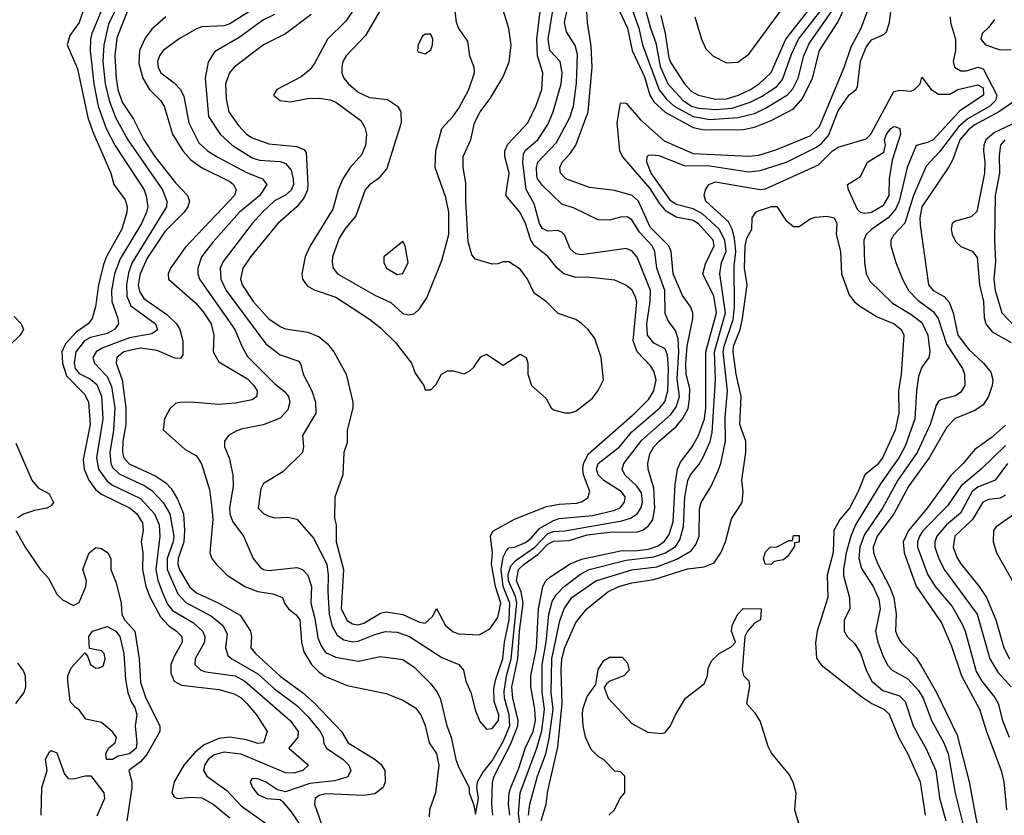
# Model space of a CAD drawing. Header units: inches. Extents: x 1793402 to 1900366, y 320852 to 470679.
# Tile 368 of 604: x 1853757 to 1857285, y 431110 to 433960. Entities that reach past the tile are written whole.
import ezdxf

# ---------------------------------------------------------------- set-up
doc = ezdxf.new("R2010")
doc.units = ezdxf.units.IN
doc.header["$MEASUREMENT"] = 0
doc.layers.add('B8453', color=7, linetype='Continuous')

msp = doc.modelspace()

# ---------------------------------------------------------------- linework, layer by layer
at = {"layer": 'B8453', "color": 4}
for points, elevation in [([(1855890, 434026.8), (1855934.7, 433930), (1855951.3, 433850), (1855995.4, 433755.4), (1856015.2, 433690), (1856030, 433666.3), (1856070, 433629.2), (1856170, 433573.8), (1856210, 433566), (1856350, 433566.7), (1856390, 433575.2), (1856450, 433598.9), (1856530, 433640.3), (1856562.2, 433677.8), (1856598.5, 433750), (1856623.1, 433850), (1856689, 433951), (1856754.8, 434090)], 304), ([(1854116.5, 434030), (1854075.5, 433944.5), (1854058, 433870), (1854054.4, 433810), (1854063.2, 433730), (1854077.6, 433670), (1854100.2, 433610), (1854144.6, 433530), (1854268.8, 433350), (1854283.7, 433310), (1854283.1, 433290), (1854159.6, 433090), (1854146.6, 433053.4), (1854139.1, 433010), (1854140.9, 432970), (1854155.2, 432935.2), (1854243, 432870), (1854250.4, 432849.6), (1854230, 432835.1), (1854150, 432819.8), (1854055.2, 432784.8), (1854030.5, 432770), (1854019.3, 432750), (1854025.5, 432730), (1854070, 432682.4), (1854085.6, 432645.6), (1854098.2, 432570), (1854093.6, 432490), (1854080.2, 432410), (1854084, 432370), (1854090, 432356.3), (1854113.7, 432333.7), (1854205.5, 432290), (1854230, 432273.7), (1854271.1, 432231.1), (1854295.2, 432190), (1854309.2, 432110), (1854307.2, 432090), (1854285.4, 432030), (1854284.9, 431990), (1854323.8, 431903.8), (1854352.8, 431872.8), (1854443.7, 431823.7), (1854484.9, 431790), (1854499.9, 431759.9), (1854494.9, 431710), (1854502.9, 431682.9), (1854517.3, 431670), (1854610, 431616.5), (1854670, 431562.6), (1854750, 431503.7), (1854790, 431464.4), (1854834, 431410), (1854844.9, 431390), (1854847.1, 431367.1), (1854856.3, 431350), (1854916.3, 431310), (1854936.3, 431290), (1854944, 431270), (1854932.2, 431247.8), (1854886.1, 431233.9), (1854796.3, 431223.7), (1854710, 431194.5), (1854680.9, 431200.9), (1854637.2, 431230), (1854610, 431240.9), (1854590, 431242), (1854582.8, 431230), (1854590.8, 431210), (1854610, 431184.9), (1854642, 431170), (1854690, 431166), (1854699.1, 431159.1), (1854730, 431122.8), (1854770, 431062.8)], 292), ([(1854610, 434008.4), (1854510, 433945.4), (1854490, 433938.3), (1854410, 433934), (1854390, 433927.6), (1854328.7, 433891.3), (1854271, 433850), (1854257.3, 433830), (1854250.6, 433810), (1854253, 433790), (1854263, 433770), (1854310, 433734), (1854333, 433710), (1854344.9, 433684.9), (1854362.4, 433590), (1854399.2, 433519.2), (1854430.3, 433490.3), (1854467, 433467), (1854570, 433413.1), (1854626.8, 433390), (1854642, 433370), (1854617, 433330), (1854544.4, 433270), (1854450, 433163.7), (1854408.2, 433110), (1854394.9, 433070), (1854394.9, 433050), (1854401.6, 433030), (1854528.4, 432850), (1854552.7, 432790), (1854573.4, 432753.4), (1854670, 432657.1), (1854706.6, 432626.6), (1854720.7, 432610), (1854724.9, 432590), (1854718, 432562), (1854690, 432532.3), (1854629, 432509), (1854550, 432493.2), (1854530, 432485.2), (1854504.7, 432470), (1854491, 432450), (1854490.8, 432430), (1854508, 432390), (1854520.5, 432330), (1854521.6, 432290), (1854508.7, 432210), (1854510.4, 432190), (1854520.7, 432160.7), (1854559.1, 432110), (1854594, 432030), (1854618.5, 431998.5), (1854630, 431990.8), (1854650, 431987.3), (1854750, 431997.3), (1854770, 431990.7), (1854790, 431970.8), (1854802, 431930), (1854800.4, 431870), (1854815.1, 431815.1), (1854825.5, 431745.5), (1854836.7, 431716.7), (1854853.1, 431693.1), (1854890, 431676.4), (1854970, 431662.4), (1855050, 431679.1), (1855130, 431667.7), (1855170, 431640.7), (1855230, 431580.5), (1855252.2, 431552.2), (1855263.1, 431530), (1855287, 431430), (1855303.1, 431390), (1855320.3, 431310), (1855330, 431281), (1855367.3, 431210), (1855368, 431190), (1855382.8, 431150), (1855390, 431114), (1855401.2, 431170), (1855395.1, 431210), (1855398, 431230), (1855416.6, 431263.4), (1855450, 431304.9), (1855490, 431374), (1855512.8, 431430), (1855511.2, 431470), (1855494.3, 431530), (1855493.6, 431553.6), (1855501.3, 431610), (1855517.6, 431670), (1855538.5, 431870), (1855533.5, 431893.5), (1855508.2, 431950), (1855507.7, 431972.3), (1855516.5, 432003.5), (1855535.6, 432024.4), (1855603.5, 432070), (1855650, 432119.3), (1855670, 432126.8), (1855710, 432129.2), (1855914.9, 432165.1), (1855945.8, 432174.2), (1855969.6, 432190), (1855982.4, 432210), (1855988.3, 432230), (1855985.1, 432265.1), (1855968.9, 432288.9), (1855925.1, 432330), (1855916.2, 432350), (1855922, 432370), (1855986.6, 432453.4), (1856090, 432545.3), (1856110, 432573), (1856121.4, 432610), (1856113.3, 432673.3), (1856118.6, 432770), (1856116.3, 432816.3), (1856106.6, 432846.6), (1856081.2, 432881.2), (1856070, 432908), (1856068.4, 432990), (1856040.4, 433070), (1856032.4, 433130), (1856024, 433150), (1855978.6, 433198.6), (1855950, 433242.7), (1855933.4, 433253.4), (1855910, 433252.3), (1855870, 433242), (1855830, 433242.7), (1855744.4, 433284.4), (1855699.5, 433299.5), (1855630, 433365.6), (1855613, 433390), (1855610, 433402), (1855608.4, 433430), (1855613.6, 433450), (1855680.1, 433519.9), (1855727.8, 433610), (1855741.3, 433650), (1855752.5, 433732.5), (1855755.5, 433835.5), (1855747.4, 433867.4), (1855716.3, 433916.3), (1855709.7, 433949.7), (1855731.3, 434050)], 308), ([(1854670, 433978.9), (1854630, 433959.7), (1854543.8, 433896.2), (1854454.9, 433845.1), (1854432.4, 433807.6), (1854421.6, 433750), (1854433.8, 433613.8), (1854475.5, 433550), (1854518, 433510), (1854590, 433465.3), (1854616.7, 433456.7), (1854690, 433451.7), (1854710, 433444.4), (1854730, 433420.7), (1854737.4, 433390), (1854738, 433370), (1854730, 433349.5), (1854709, 433331), (1854670, 433311.3), (1854626.4, 433270), (1854590.4, 433230), (1854486.4, 433093.6), (1854474.9, 433070), (1854477.6, 433030), (1854497, 432990), (1854639.2, 432799.2), (1854690, 432759.1), (1854756.8, 432736.8), (1854764.5, 432724.5), (1854772.4, 432690), (1854803.8, 432630), (1854817.1, 432590), (1854818, 432550), (1854770.7, 432470), (1854774, 432430), (1854770.5, 432409.5), (1854699.8, 432340.2), (1854630, 432298), (1854620.7, 432279.3), (1854611.3, 432210), (1854630, 432191.3), (1854650, 432181), (1854670, 432176), (1854718, 432178), (1854750, 432171), (1854810, 432102.8), (1854857.4, 432010), (1854862.6, 431970), (1854860.9, 431910), (1854865.8, 431830), (1854876, 431790), (1854895.1, 431755.1), (1854919, 431739), (1854950, 431731.7), (1854970, 431733.4), (1855030, 431758), (1855068, 431768), (1855110, 431766.4), (1855154, 431750), (1855270, 431674.8), (1855330, 431650.7), (1855346.8, 431630), (1855355.5, 431590), (1855373, 431550), (1855390, 431484.7), (1855406.4, 431446.4), (1855430, 431418), (1855450, 431421), (1855472.6, 431450), (1855473.5, 431470), (1855457.5, 431517.5), (1855456, 431564), (1855462.6, 431597.4), (1855488.6, 431670), (1855494.6, 431730), (1855510.5, 431810), (1855513.2, 431870), (1855489.3, 431930), (1855482.4, 431990), (1855490, 432034.8), (1855500.9, 432059.1), (1855510, 432068.2), (1855530, 432070.5), (1855570, 432087.4), (1855590, 432102.6), (1855621, 432139), (1855670, 432165.8), (1855690, 432172.7), (1855810, 432184.2), (1855890, 432203.6), (1855910, 432213), (1855923.6, 432230), (1855927.3, 432250), (1855911.8, 432270), (1855850, 432309.6), (1855830, 432329.6), (1855824, 432350), (1855829.7, 432370), (1855906, 432430), (1855950, 432483.7), (1856050.6, 432569.4), (1856068.8, 432591.2), (1856079.3, 432630), (1856082.2, 432710), (1856078.7, 432758.7), (1856070, 432780.9), (1856030, 432800.7), (1856006.6, 432830), (1856003.9, 432870), (1856016.4, 432950), (1856017.3, 432990), (1855969.6, 433109.6), (1855950, 433132.3), (1855930, 433140.9), (1855770, 433118), (1855750, 433121.2), (1855730, 433139), (1855709.4, 433189.4), (1855699.3, 433199.3), (1855684.7, 433204.7), (1855650, 433202.9), (1855630, 433212.3), (1855619.7, 433230), (1855600.1, 433300.1), (1855572.3, 433352.3), (1855559.8, 433450), (1855562, 433478), (1855568.7, 433491.3), (1855613.6, 433530), (1855650, 433584), (1855668.2, 433630), (1855697.4, 433730), (1855700.5, 433770), (1855694, 433810), (1855656.2, 433850), (1855651.1, 433890), (1855673.5, 434030)], 312), ([(1854970, 434020.9), (1854925.3, 433954.7), (1854860.4, 433890), (1854814.9, 433805.1), (1854798, 433782), (1854765.1, 433754.9), (1854678, 433710), (1854666, 433690), (1854690, 433671), (1854725.8, 433665.8), (1854790, 433678), (1854830, 433679.3), (1854870, 433672.7), (1854890, 433664.4), (1854979.3, 433599.3), (1854993.4, 433573.4), (1854999.5, 433550), (1854995.8, 433510), (1854982.5, 433477.5), (1854941.6, 433430), (1854914.4, 433390), (1854897.6, 433350), (1854878.5, 433281.4), (1854798.4, 433150), (1854779.3, 433110), (1854768, 433050), (1854770.7, 433030), (1854787.1, 433007.1), (1854812.1, 432992.1), (1854890, 432966), (1855010, 432887.7), (1855050, 432856.3), (1855103.4, 432803.4), (1855160.7, 432730), (1855173.7, 432693.7), (1855204.7, 432650), (1855210, 432634), (1855230, 432634), (1855248.4, 432651.6), (1855268.7, 432690), (1855290, 432702), (1855310, 432702), (1855350, 432692), (1855370, 432702), (1855384.7, 432715.3), (1855410, 432752), (1855430, 432762), (1855490, 432722), (1855550, 432762), (1855571.3, 432750), (1855578, 432730), (1855578, 432690), (1855591.3, 432650), (1855643.6, 432603.6), (1855662, 432570), (1855670, 432562), (1855710, 432551.3), (1855730, 432551.3), (1855750, 432558), (1855810, 432604.7), (1855830, 432632), (1855849, 432670), (1855840.9, 432750), (1855818, 432818), (1855794, 432850), (1855770, 432872.3), (1855750, 432886), (1855687, 432907), (1855644, 432950), (1855600.9, 432980.9), (1855577, 433030), (1855550, 433066.6), (1855510, 433092.7), (1855490, 433093.2), (1855470, 433085.2), (1855450, 433084), (1855390, 433102), (1855377.2, 433117.2), (1855364.2, 433164.2), (1855355.1, 433310), (1855356.2, 433376.2), (1855346, 433430), (1855346, 433470), (1855374, 433530), (1855387, 433590), (1855407.3, 433630), (1855442.6, 433677.4), (1855490, 433754.8), (1855511.2, 433808.8), (1855518.3, 433870), (1855510, 433928), (1855485.1, 434010)], 324), ([(1855512.9, 431110), (1855509, 431150), (1855510.7, 431190), (1855516.5, 431210), (1855544.4, 431275.6), (1855570, 431352.4), (1855596.8, 431410), (1855605.4, 431450), (1855603.5, 431490), (1855588.7, 431570), (1855588.9, 431610), (1855608.8, 431710), (1855615.5, 431850), (1855631.3, 431930), (1855642.4, 431950), (1855656.6, 431963.4), (1855729.1, 432010.9), (1855770, 432028), (1855910, 432057.7), (1855970, 432058.3), (1856010, 432063.8), (1856044.5, 432075.5), (1856067.9, 432092.1), (1856084.2, 432115.8), (1856098.8, 432161.2), (1856106.4, 432293.6), (1856114.2, 432350), (1856125.5, 432374.5), (1856166.6, 432430), (1856189.8, 432470.2), (1856210.6, 432530), (1856215.6, 432570), (1856216.2, 432770), (1856254.2, 432910), (1856244, 432970), (1856205.4, 433050), (1856214.1, 433085.9), (1856245.1, 433150), (1856242, 433170), (1856190, 433228.2), (1856170, 433241), (1856110, 433253.1), (1856074.2, 433274.2), (1856050, 433302.6), (1856015.9, 433355.9), (1855917, 433470), (1855907.3, 433490), (1855898, 433590), (1855910, 433662), (1855930, 433661), (1855981.1, 433601.1), (1856066.2, 433526.2), (1856170, 433481.2), (1856370, 433471.6), (1856405.2, 433474.8), (1856466.5, 433493.5), (1856590, 433543.6), (1856622.7, 433577.3), (1856711.7, 433788.3), (1856736.6, 433863.4), (1856772.3, 433930), (1856810, 434028.2)], 296), ([(1855990.3, 434030.3), (1856016.9, 433930), (1856036.7, 433876.7), (1856052.3, 433792.3), (1856079.6, 433730), (1856134.6, 433670), (1856164.4, 433650), (1856190, 433642.6), (1856250, 433638.5), (1856310, 433643.2), (1856375.1, 433664.9), (1856415.1, 433684.9), (1856470, 433721.1), (1856490, 433745.5), (1856523, 433837), (1856547.4, 433890), (1856635.8, 434004.1)], 312), ([(1856054.8, 433974.8), (1856070.2, 433910.2), (1856083, 433823), (1856090, 433805.5), (1856139.5, 433730), (1856163.7, 433703.7), (1856189.2, 433689.2), (1856250, 433675.8), (1856290, 433676.9), (1856332.3, 433690), (1856375.6, 433710), (1856408.3, 433731.7), (1856450, 433770.4), (1856502.8, 433890), (1856612.7, 434030)], 316), ([(1856176.3, 433970), (1856200.5, 433890), (1856216.1, 433856.1), (1856241, 433830), (1856290, 433806), (1856330, 433808.4), (1856370, 433837.1), (1856502.7, 434017.3)], 324), ([(1853990.3, 434009.7), (1853970.4, 433950), (1853936.7, 433903.3), (1853926.8, 433870), (1853963.7, 433783.7), (1854001.5, 433610), (1854018.4, 433558.4), (1854083, 433410), (1854094.8, 433370), (1854135.1, 433315.1), (1854142.4, 433290), (1854141.3, 433270), (1854123.1, 433210), (1854067.9, 433112.1), (1854056.9, 433083.1), (1854039, 433010), (1854028.8, 432931.2), (1854017.1, 432890), (1854002, 432870), (1853959.5, 432840.5), (1853921.4, 432798.6), (1853908.1, 432770), (1853910.2, 432730), (1853924.6, 432684.6), (1853990, 432617.1), (1854003.1, 432590), (1854008.9, 432510), (1853984.7, 432384.7), (1853987.6, 432350), (1854004.6, 432310), (1854030, 432276.4), (1854050, 432260.3), (1854153, 432210), (1854176.4, 432190), (1854197.1, 432157.1), (1854198.9, 432130), (1854192, 432090), (1854197.6, 432050), (1854196.9, 431990), (1854208.9, 431930), (1854224.6, 431890), (1854261.5, 431821.5), (1854290, 431790.3), (1854319.3, 431770), (1854338.4, 431750), (1854339.5, 431730), (1854310, 431679.3), (1854298.9, 431650), (1854298.5, 431618.6), (1854310, 431590.7), (1854336.5, 431576.5), (1854470, 431561.1), (1854525.1, 431545.1), (1854550, 431530.4), (1854570.4, 431510), (1854605.5, 431470), (1854644, 431410), (1854630, 431369.3), (1854610, 431367.3), (1854570, 431380.5), (1854510, 431389.7), (1854470, 431385.7), (1854417.6, 431362.4), (1854385, 431335), (1854345.3, 431290), (1854310.4, 431230), (1854302, 431190), (1854310, 431176), (1854322, 431170), (1854370, 431174.9), (1854410, 431172.4), (1854450, 431150.4), (1854510, 431101.3)], 284), ([(1854048.9, 433990), (1854015.6, 433910), (1854010.3, 433890), (1854008.9, 433850), (1854022.4, 433730), (1854038.5, 433650), (1854066.3, 433570), (1854097.4, 433510), (1854202.4, 433350), (1854210.5, 433329.5), (1854215.8, 433290), (1854211.8, 433270), (1854193.1, 433230), (1854117, 433103), (1854096.9, 433050), (1854086.3, 432990), (1854087.4, 432950), (1854108.2, 432890), (1854110.6, 432870), (1854096.3, 432850), (1854070, 432836.3), (1854010, 432822), (1853988.8, 432810), (1853958, 432770), (1853951.5, 432730), (1853956, 432710), (1853970, 432692.2), (1854010, 432671.8), (1854032.7, 432652.7), (1854050, 432611), (1854054.2, 432530), (1854032.6, 432390), (1854039.6, 432350), (1854070, 432307.2), (1854090, 432292.9), (1854190, 432244.6), (1854240.3, 432190), (1854256.5, 432150), (1854259.5, 432110), (1854244.2, 431990), (1854252, 431952), (1854267.7, 431910), (1854286.8, 431866.8), (1854304.1, 431844.1), (1854379.4, 431799.4), (1854412.4, 431770), (1854420.4, 431750), (1854419.3, 431730), (1854385.5, 431670), (1854384, 431650), (1854406, 431630), (1854423.8, 431623.8), (1854529, 431609), (1854563.8, 431590), (1854726, 431450), (1854754.9, 431410), (1854753.4, 431390), (1854721, 431350), (1854791.3, 431290), (1854771, 431270), (1854739.2, 431260.8), (1854710, 431262), (1854550, 431328.4), (1854490, 431336.4), (1854453.9, 431326.1), (1854432.7, 431310), (1854419.3, 431290), (1854415.5, 431270), (1854427.3, 431250), (1854498.9, 431198.9), (1854550, 431144.4), (1854675.2, 431055.2)], 288), ([(1854150.3, 434010), (1854105.2, 433894.8), (1854098, 433830), (1854102.2, 433750), (1854108.1, 433710), (1854124.4, 433664.4), (1854164.2, 433604.2), (1854201.7, 433530), (1854240.9, 433470), (1854315.4, 433375.4), (1854358.4, 433330), (1854364.9, 433310), (1854358.9, 433290), (1854346, 433270), (1854278, 433202), (1854214.1, 433105.9), (1854188.1, 433050), (1854181.8, 433010), (1854186.1, 432986.1), (1854201.8, 432961.8), (1854284.2, 432904.2), (1854318.7, 432870), (1854330.3, 432850), (1854341.7, 432810), (1854341.1, 432758.9), (1854333.7, 432746.3), (1854312.4, 432747.6), (1854250, 432774.8), (1854190, 432783.9), (1854130.6, 432770), (1854104.4, 432750), (1854102, 432730), (1854123.6, 432670), (1854136.9, 432570), (1854136.9, 432510), (1854126.2, 432450), (1854125.8, 432410), (1854130.3, 432390), (1854149.3, 432369.3), (1854245.3, 432325.3), (1854280.7, 432300.7), (1854300.2, 432280.2), (1854322.7, 432242.7), (1854344, 432190), (1854347.2, 432130), (1854344.5, 432090), (1854324.2, 432030), (1854323.6, 432010), (1854329.4, 431989.4), (1854366.9, 431926.9), (1854390, 431907.4), (1854470, 431870.3), (1854546.6, 431826.6), (1854583.8, 431770), (1854588, 431750), (1854585.5, 431710), (1854602, 431690), (1854690, 431608.7), (1854770.4, 431550), (1854812.7, 431512.7), (1854910.4, 431410), (1854934, 431370), (1855030.3, 431310.3), (1855052.2, 431292.2), (1855065.5, 431270), (1855066.4, 431230), (1855059.3, 431210), (1855030, 431186.3), (1854990, 431181.1), (1854853.5, 431186.5), (1854830, 431180.7), (1854816.3, 431170), (1854813, 431150), (1854838.5, 431078.6)], 296), ([(1854801.2, 433978.8), (1854710, 433909.4), (1854630, 433869.5), (1854524.9, 433790), (1854508.2, 433770), (1854494.4, 433730), (1854496.2, 433676.2), (1854506.7, 433630), (1854541.1, 433581.1), (1854570, 433550.4), (1854590, 433536.4), (1854650, 433515.8), (1854750, 433505.5), (1854775.2, 433495.2), (1854784, 433484), (1854789.1, 433370), (1854787.7, 433350), (1854776.8, 433323.2), (1854750, 433289.6), (1854681.6, 433230), (1854583.8, 433110), (1854556.4, 433070), (1854548.5, 433030), (1854554.4, 433010), (1854594, 432950), (1854650, 432888.2), (1854690, 432860.5), (1854710, 432853), (1854790, 432840.4), (1854830, 432824.4), (1854859.4, 432799.4), (1854883, 432770), (1854926.8, 432690), (1854950.8, 432590), (1854950.8, 432570), (1854930.8, 432490), (1854930, 432446), (1854918, 432410), (1854914.8, 432330), (1854886.8, 432250), (1854885.2, 432174.8), (1854890.5, 432150), (1854890.4, 432090), (1854917.4, 431990), (1854909.2, 431849.2), (1854930, 431808.2), (1854950, 431795.8), (1854970, 431792.2), (1854990, 431798), (1855050, 431834.6), (1855070, 431838.3), (1855130, 431828.9), (1855190, 431801.3), (1855210, 431798), (1855236.9, 431823.1), (1855250, 431851.3), (1855283.1, 431790), (1855310, 431767), (1855330, 431759.5), (1855403.1, 431756.9), (1855441.5, 431778.5), (1855470, 431818.8), (1855480.8, 431870), (1855462.5, 431930), (1855447.8, 432010), (1855450.8, 432050.8), (1855444, 432110), (1855452.4, 432127.6), (1855530, 432170.4), (1855644.4, 432215.6), (1855690, 432224.6), (1855752.2, 432227.8), (1855770, 432232.4), (1855792.8, 432247.2), (1855799.6, 432270), (1855777.7, 432330), (1855774.8, 432350), (1855777.7, 432370), (1855795.4, 432404.6), (1855961.3, 432550), (1856010, 432599.3), (1856030, 432631), (1856037.7, 432670), (1856030, 432701.2), (1856019.2, 432719.2), (1855969.7, 432770), (1855955.1, 432810), (1855968, 432948), (1855962.9, 432970), (1855950, 432992.7), (1855929.6, 433009.6), (1855890, 433026.6), (1855790, 433037.6), (1855750, 433036.9), (1855707.3, 433050), (1855682.4, 433070), (1855650, 433111.8), (1855602, 433150), (1855588.6, 433170), (1855569.8, 433229.8), (1855550, 433269.4), (1855499.5, 433330), (1855511.5, 433410), (1855495.6, 433470), (1855495.1, 433490), (1855506.4, 433513.6), (1855578.4, 433590), (1855607.9, 433652.1), (1855627.8, 433710), (1855631.5, 433770), (1855612, 433830), (1855609.8, 433890), (1855623.9, 434010)], 316), ([(1855050, 433995.1), (1854996.5, 433903.5), (1854926.8, 433830), (1854914.8, 433810), (1854910.7, 433790), (1854910.7, 433770), (1854918.8, 433750), (1854934.8, 433730), (1854970, 433700.5), (1855010, 433681.6), (1855074.6, 433674.6), (1855111, 433650), (1855122.8, 433630), (1855124, 433590), (1855072.8, 433427.2), (1855041, 433390), (1855010, 433369), (1854994.8, 433350), (1854962, 433258), (1854922, 433210), (1854902, 433178), (1854878, 433110), (1854876.3, 433090), (1854880.7, 433070), (1854896, 433050), (1855030, 432973), (1855086.6, 432946.6), (1855130, 432907.3), (1855150, 432902.8), (1855170, 432906), (1855190, 432924.7), (1855216.5, 432963.5), (1855270, 433098), (1855295.1, 433190), (1855294.7, 433270), (1855283.6, 433323.6), (1855245.6, 433430), (1855247.6, 433490), (1855269.5, 433570.5), (1855310, 433614), (1855330, 433642.8), (1855367, 433710), (1855386.6, 433770), (1855386, 433790), (1855369.6, 433829.6), (1855362.9, 433882.9), (1855330, 433929), (1855322, 433950), (1855318, 433990)], 328), ([(1855452.2, 431110), (1855448.3, 431151.7), (1855451.5, 431228.5), (1855457.1, 431250), (1855516.2, 431363.8), (1855541.6, 431430), (1855542.7, 431450), (1855523.9, 431530), (1855520.5, 431570), (1855542.6, 431670), (1855548.3, 431770), (1855561.3, 431870), (1855554, 431910), (1855537.8, 431950), (1855544.1, 431990), (1855564.8, 432010), (1855615, 432045), (1855650, 432080.8), (1855670, 432092), (1855725.8, 432094.2), (1855790, 432114.3), (1855870, 432124.7), (1855970, 432125.8), (1855990, 432131.8), (1856010, 432147.2), (1856025.7, 432170), (1856032.7, 432210), (1856030, 432282), (1856009.7, 432350), (1856008.3, 432370), (1856015.6, 432404.4), (1856029.7, 432430), (1856048, 432450), (1856110, 432503.1), (1856132.3, 432530), (1856152.7, 432567.3), (1856157.7, 432602.3), (1856158.6, 432638.6), (1856145.7, 432690), (1856143.9, 432730), (1856149.2, 432790.8), (1856169.7, 432889.7), (1856169.7, 432909.7), (1856161.6, 432930), (1856131.9, 432971.9), (1856098.3, 433050), (1856091.3, 433130), (1856083.6, 433150), (1856016.3, 433216.3), (1855974.2, 433310), (1855951.6, 433330), (1855890, 433347.8), (1855799.1, 433359.1), (1855714, 433390), (1855695.1, 433410), (1855692, 433430), (1855700.7, 433450), (1855730, 433480.5), (1855749.6, 433510), (1855794, 433630), (1855808.3, 433790), (1855804.9, 433864.9), (1855791.2, 433950), (1855789.6, 433990)], 304), ([(1855550.6, 431070), (1855544.7, 431115.3), (1855549.8, 431190), (1855610, 431350.6), (1855628, 431412), (1855637.8, 431490), (1855628.9, 431551.1), (1855629.8, 431650), (1855643.7, 431730), (1855652.9, 431830), (1855664.7, 431875.3), (1855679.8, 431900.2), (1855707.6, 431930), (1855766.2, 431973.8), (1855798, 431990), (1855930, 432024.2), (1856030, 432035.4), (1856071.8, 432050), (1856107.3, 432072.7), (1856122.8, 432097.2), (1856135.5, 432144.5), (1856140.8, 432250), (1856151.1, 432308.9), (1856160.5, 432330), (1856191.9, 432368.1), (1856206.5, 432393.5), (1856230.8, 432449.2), (1856238.2, 432481.8), (1856250.8, 432670), (1856246.3, 432770), (1856286.8, 432910), (1856265.4, 433050), (1856272.4, 433090), (1856288.7, 433130), (1856284.4, 433170), (1856263.5, 433210), (1856204.2, 433264.2), (1856170, 433282.8), (1856110, 433298.5), (1856090, 433311.3), (1856019.6, 433410), (1856004.5, 433450), (1856006, 433470), (1856010, 433474.8), (1856023.7, 433476.3), (1856047, 433473), (1856138.3, 433438.3), (1856230, 433436.9), (1856370, 433414.6), (1856410, 433419.5), (1856505.2, 433450), (1856610, 433502.3), (1856630, 433516), (1856655.2, 433544.8), (1856690, 433633), (1856730, 433690.6), (1856754, 433710), (1856759.5, 433720.5), (1856770, 433811.3), (1856790, 433862), (1856810, 433888), (1856853.2, 433906.8), (1856863.1, 433916.9), (1856874, 433950), (1856881.2, 434010)], 292), ([(1855946.4, 434010), (1855976.2, 433930), (1855989.1, 433870), (1856048.7, 433708.7), (1856074.9, 433674.9), (1856102.6, 433650), (1856170, 433612.7), (1856230, 433602.9), (1856330.7, 433609.3), (1856390, 433624.4), (1856430, 433643.6), (1856508.9, 433691.1), (1856528, 433712), (1856547.1, 433750), (1856567.4, 433830), (1856585.5, 433874.5), (1856666.8, 433990)], 308), ([(1854281, 433970), (1854230, 433926.6), (1854206.2, 433893.8), (1854186.7, 433850), (1854183.4, 433803.4), (1854198, 433750), (1854222.4, 433710), (1854261.6, 433670), (1854274.4, 433650), (1854304.6, 433550), (1854341.1, 433490), (1854370, 433457.6), (1854408, 433430), (1854510, 433380.4), (1854523, 433370), (1854533, 433350), (1854526.4, 433330), (1854350, 433144.5), (1854297.1, 433070), (1854288.4, 433050), (1854290.6, 433030), (1854386.3, 432946.3), (1854414.1, 432914.1), (1854443.1, 432870), (1854452.7, 432830), (1854450.5, 432770), (1854470, 432734), (1854573.8, 432673.8), (1854596.4, 432650), (1854608, 432630), (1854606.8, 432610), (1854590, 432598), (1854530, 432586.3), (1854470, 432581.3), (1854370.5, 432589.5), (1854330.8, 432589.2), (1854315.3, 432584.7), (1854294.4, 432565.6), (1854276, 432530), (1854271.1, 432491.1), (1854350, 432420.7), (1854390, 432397.3), (1854408.6, 432368.6), (1854437.2, 432277.2), (1854446, 432210), (1854448.9, 432170), (1854438.8, 432050), (1854446, 432030), (1854461, 432010), (1854500.7, 431970), (1854564, 431930), (1854610, 431911.8), (1854663.6, 431903.6), (1854698.8, 431890), (1854706, 431870), (1854720.5, 431850), (1854747.9, 431827.9), (1854760.3, 431810), (1854767, 431730), (1854775.4, 431695.4), (1854803.1, 431650), (1854830, 431622.4), (1854850, 431608.5), (1854930, 431575.5), (1855070, 431546.8), (1855130, 431522.8), (1855175.2, 431495.2), (1855194.8, 431470), (1855210, 431432), (1855224, 431370), (1855250, 431331.3), (1855259.1, 431290), (1855246.8, 431190), (1855226, 431130), (1855224.7, 431104.7)], 304), ([(1857091.6, 433970), (1857093.1, 433950), (1857110.3, 433890), (1857110.3, 433849.7), (1857102, 433810), (1857107.3, 433790), (1857130, 433777.3), (1857150, 433777.3), (1857190, 433790.4), (1857210, 433784.4), (1857259.1, 433690), (1857253.8, 433670), (1857233.7, 433650), (1857154.6, 433605.4), (1857122.4, 433577.6), (1857052.9, 433487.1), (1857004.8, 433435.2), (1856959.6, 433330), (1856929.1, 433230.9), (1856890, 433189), (1856879.1, 433170), (1856879.1, 433150), (1856896.3, 433090), (1856920.5, 433030), (1856942.4, 432990), (1856975.5, 432955.5), (1857030, 432914.4), (1857048.7, 432890), (1857078.2, 432798.2), (1857135.5, 432710), (1857143, 432690), (1857144, 432650), (1857130, 432626), (1857110, 432612.7), (1857060.4, 432599.6), (1857050, 432593.2), (1857040.7, 432579.3), (1857019.5, 432510), (1856972.9, 432410), (1856903.6, 432310), (1856848.9, 432210), (1856784, 432116), (1856767.1, 432070), (1856763.6, 432030), (1856773.9, 431993.9), (1856814.9, 431930), (1856836.1, 431883.9), (1856841.1, 431850), (1856824.2, 431770), (1856832, 431730), (1856850, 431682.8), (1856867.4, 431647.4), (1856884, 431630), (1856939.4, 431599.4), (1856977.6, 431557.6), (1856994.9, 431530), (1857024.2, 431450), (1857068.7, 431370), (1857084.6, 431330), (1857109, 431189), (1857139.6, 431070)], 292), ([(1857250, 433961.2), (1857230, 433933.2), (1857206, 433910), (1857201, 433890), (1857218, 433870), (1857270, 433852.4), (1857310, 433853.1)], 296), ([(1855580.8, 431110), (1855585.1, 431150), (1855612.9, 431250), (1855642.5, 431330), (1855654.9, 431385.1), (1855669.1, 431490), (1855661.5, 431550), (1855664.2, 431670), (1855692.9, 431807.1), (1855708.2, 431850), (1855735.6, 431890), (1855822, 431950), (1855950, 431989.1), (1856039.7, 432000.3), (1856112.1, 432027.9), (1856162.9, 432057.1), (1856180.1, 432079.9), (1856192.3, 432110), (1856192.5, 432207.5), (1856199.3, 432230), (1856233.1, 432286.9), (1856258.6, 432341.4), (1856269.7, 432370.3), (1856286.6, 432450), (1856285.5, 432534.5), (1856293.3, 432630), (1856278.2, 432770), (1856281, 432790), (1856313.6, 432886.4), (1856318.3, 432930), (1856317.3, 433077.3), (1856322.9, 433130), (1856318, 433178), (1856309.8, 433210), (1856296.4, 433236.4), (1856216.2, 433310), (1856209.4, 433330), (1856214.5, 433350), (1856226.6, 433370), (1856250, 433379.5), (1856410, 433352), (1856430, 433353.7), (1856620.1, 433439.9), (1856670, 433490.4), (1856690, 433503), (1856790, 433533.4), (1856806.6, 433550), (1856890, 433702.8), (1856910, 433708), (1856950, 433704.4), (1856964, 433710), (1856984, 433730), (1856990, 433754), (1857022.8, 433710), (1857050, 433693.4), (1857090, 433693.4), (1857119, 433710), (1857190, 433726.4), (1857210, 433715.5), (1857210.3, 433690), (1857125.9, 433634.1), (1857030, 433529.7), (1857010, 433519.7), (1856970, 433509.3), (1856937.4, 433430), (1856908.1, 433310), (1856897.2, 433282.8), (1856869.3, 433250.7), (1856810.3, 433209.7), (1856790.6, 433190), (1856782, 433170), (1856783.8, 433090), (1856790.6, 433050), (1856803.1, 433023.1), (1856884.5, 432944.5), (1856950, 432905.3), (1856990, 432874.9), (1857011.7, 432830), (1857018, 432770), (1857014.8, 432750), (1856990, 432715.3), (1856978, 432682), (1856970.4, 432630), (1856964.6, 432530), (1856930, 432432.7), (1856907.4, 432390), (1856842.2, 432297.8), (1856751.6, 432150), (1856735.8, 432110), (1856719.1, 432050), (1856708.9, 431990), (1856708.9, 431968.9), (1856731.1, 431888.9), (1856731.3, 431850), (1856712, 431810), (1856711.3, 431770), (1856722, 431750), (1856750, 431724.7), (1856770, 431691.3), (1856790.7, 431629.3), (1856810.4, 431590), (1856850, 431557.6), (1856910, 431538.4), (1856930, 431517.3), (1856958.4, 431430), (1857004.4, 431350), (1857040.3, 431270), (1857052.8, 431172.8), (1857075.3, 431090)], 288), ([(1857330, 433674), (1857266, 433630), (1857177.6, 433582.4), (1857155.4, 433564.6), (1857126, 433530), (1857100.5, 433459.5), (1857086.5, 433433.5), (1856990.3, 433290), (1856982.8, 433250), (1856983.6, 433223.6), (1857013.4, 433010), (1857030.8, 432990), (1857070, 432968), (1857087.6, 432947.6), (1857101.7, 432910), (1857118.9, 432830), (1857158.6, 432778.6), (1857210.4, 432730), (1857237.4, 432697.4), (1857244.4, 432670), (1857242.4, 432650), (1857228.5, 432610), (1857210, 432580.7), (1857179.4, 432560.6), (1857109.1, 432530.9), (1857079.4, 432500.6), (1857016, 432390), (1856943.6, 432290), (1856889, 432190), (1856830.3, 432110), (1856816, 432070), (1856816.5, 432050), (1856831.8, 432010), (1856874.3, 431930), (1856889, 431890), (1856897.4, 431830), (1856894.9, 431770), (1856903, 431750), (1856914, 431730), (1856970, 431674), (1856990, 431642), (1857042.3, 431550), (1857116.7, 431396.7), (1857159.5, 431230), (1857192.7, 431050)], 296), ([(1857350, 433602), (1857250, 433556.1), (1857219.5, 433530), (1857211.7, 433510), (1857210.3, 433490), (1857215.6, 433450), (1857214.3, 433410), (1857186.9, 433273.1), (1857166.6, 433253.4), (1857110, 433238.4), (1857099.1, 433230), (1857094.9, 433210), (1857098.4, 433190), (1857110, 433164.9), (1857130, 433148), (1857170, 433130.7), (1857188.4, 433108.4), (1857196.9, 433010), (1857210.3, 432950), (1857213.3, 432893.3), (1857219.5, 432870), (1857242.2, 432842.2), (1857310, 432803.1)], 304), ([(1857286.7, 433530), (1857271.8, 433510), (1857266.5, 433473.5), (1857267.6, 433410), (1857252.7, 433330), (1857250.3, 433170.3), (1857254.4, 433094.4), (1857247.6, 433030), (1857253.1, 432990), (1857277.1, 432910), (1857486.7, 432690)], 308), ([(1855626, 431090), (1855643.5, 431150), (1855650, 431198), (1855685.7, 431354.3), (1855701.5, 431510), (1855697.1, 431630), (1855700.3, 431670), (1855710, 431710.7), (1855750, 431800.7), (1855789.8, 431850.2), (1855864.5, 431910), (1855903.7, 431930), (1855950, 431943.2), (1856030, 431954.9), (1856150, 431992.9), (1856210, 432000.4), (1856245.1, 432014.9), (1856269.6, 432050), (1856286.3, 432090), (1856308.3, 432171.7), (1856346, 432230), (1856349.4, 432270), (1856344.5, 432310), (1856359.6, 432410), (1856359.6, 432450), (1856338, 432510), (1856342.3, 432610), (1856324.5, 432690), (1856314, 432770), (1856315.5, 432790), (1856338.9, 432850), (1856347.2, 432890), (1856363.8, 433010), (1856354, 433070), (1856356.8, 433150), (1856363.1, 433176.9), (1856380.9, 433210), (1856382, 433250), (1856395.3, 433270), (1856404.5, 433275.5), (1856450.5, 433290.5), (1856470.4, 433290.4), (1856502, 433242), (1856530, 433219.1), (1856550, 433218.8), (1856590, 433246.8), (1856607.6, 433252.4), (1856650, 433256.4), (1856676, 433250), (1856684.9, 433230), (1856683, 433190), (1856698.7, 433130), (1856702.4, 433050), (1856730, 432974), (1856749, 432949), (1856770, 432933), (1856830, 432895.5), (1856890.7, 432870), (1856915.5, 432850), (1856925.5, 432830), (1856915.6, 432690), (1856906, 432630), (1856907.2, 432550), (1856894.6, 432490), (1856849.2, 432390.8), (1856830, 432366), (1856785.3, 432330), (1856761.6, 432270), (1856730.3, 432210), (1856695.5, 432170), (1856674, 432130), (1856671.8, 432051.8), (1856650.3, 431970), (1856653.1, 431890), (1856614.9, 431770), (1856608.4, 431728.4), (1856612.8, 431672.8), (1856628.5, 431648.5), (1856774.3, 431534.3), (1856810.2, 431510.2), (1856854, 431490), (1856872.8, 431472.8), (1856907, 431387), (1856939.5, 431330), (1856984.4, 431230), (1857001.3, 431110)], 284), ([(1853736.9, 432896.9), (1853762, 432870), (1853771, 432850), (1853758, 432830), (1853718, 432790)], 276), ([(1857290, 432507.8), (1857238.4, 432461.6), (1857179.6, 432420.4), (1857138.4, 432370), (1857093.3, 432326.7), (1857008.9, 432210), (1856942, 432130), (1856922.7, 432090), (1856926.3, 432050), (1856970, 431930.6), (1857059.9, 431799.9), (1857096.3, 431716.3), (1857131.7, 431610), (1857197, 431490), (1857221.7, 431410), (1857274.4, 431270), (1857283.7, 431230), (1857293.4, 431130)], 304), ([(1853742.8, 432442.8), (1853800.7, 432310), (1853823, 432283), (1853862, 432262), (1853878, 432230), (1853870, 432218), (1853854, 432210), (1853810, 432202), (1853770, 432188.7), (1853750, 432175.3)], 276), ([(1857290, 432435.1), (1857202.4, 432350), (1857130.3, 432290), (1857081.4, 432218.6), (1856994.9, 432130), (1856981.1, 432110), (1856974.6, 432090), (1856974.6, 432070), (1857010, 431974), (1857037.6, 431930), (1857098.4, 431858.4), (1857134.5, 431794.5), (1857145.3, 431770), (1857184.8, 431624.8), (1857204.9, 431590), (1857251.5, 431531.5), (1857263.1, 431510), (1857278.4, 431450), (1857302.4, 431390)], 308), ([(1857297, 432370), (1857253, 432310), (1857190, 432285.7), (1857170, 432269.6), (1857128.2, 432191.8), (1857078.7, 432150), (1857044.2, 432110), (1857037, 432090), (1857037, 432070), (1857050.3, 432030), (1857070.4, 431990), (1857188.5, 431830), (1857234, 431670), (1857262.2, 431622.2), (1857310.4, 431570)], 312), ([(1857290, 432256.3), (1857270, 432246.4), (1857230, 432241.7), (1857208.2, 432231.8), (1857171.4, 432170), (1857108.7, 432110), (1857102.6, 432070), (1857115.1, 432035.1), (1857130, 432010.6), (1857195.8, 431930), (1857221.1, 431890), (1857254.9, 431810), (1857284.2, 431710), (1857303.7, 431670)], 316), ([(1857338.8, 432201.2), (1857256.3, 432143.7), (1857247, 432130), (1857244.9, 432090), (1857257, 432050), (1857349, 431889)], 324), ([(1853742.8, 432130), (1853776, 432070), (1853830, 431992), (1853859.8, 431959.8), (1853890, 431902), (1853910, 431882), (1853950, 431862), (1853970, 431872), (1853994, 431930), (1853996.2, 431950), (1853983.7, 431990), (1854006.3, 432050), (1854030, 432068.9), (1854050, 432066), (1854073.1, 432050), (1854083.2, 432030), (1854083.6, 431990), (1854103, 431943), (1854120.2, 431870), (1854122.8, 431830), (1854132.9, 431810), (1854169.3, 431769.3), (1854185.5, 431670), (1854190, 431586.8), (1854209.3, 431529.3), (1854259.1, 431430), (1854259.3, 431410), (1854212.4, 431327.6), (1854190, 431302), (1854148.2, 431270), (1854159.1, 431230), (1854159.1, 431210), (1854140.4, 431090)], 276), ([(1855868.7, 431110), (1855888, 431130), (1855908.4, 431171.6), (1855926, 431190), (1855926, 431250), (1855910, 431266), (1855890, 431268), (1855849.4, 431309.4), (1855830, 431321.2), (1855805.3, 431345.3), (1855784.7, 431390), (1855775.6, 431430), (1855773.3, 431470), (1855775.1, 431490), (1855790, 431536), (1855822, 431578), (1855830, 431632), (1855850, 431664.7), (1855870, 431676), (1855916, 431676), (1855934.8, 431654.8), (1855941, 431630), (1855922, 431610), (1855872, 431590), (1855859.6, 431580.4), (1855852, 431568), (1855866, 431530), (1855950, 431438.8), (1856007.5, 431407.5), (1856057.5, 431402.5), (1856070, 431406.8), (1856089.2, 431430), (1856107, 431470), (1856142.9, 431530), (1856210, 431581), (1856222, 431610), (1856224.1, 431635.9), (1856236.5, 431663.5), (1856264, 431690), (1856306.8, 431713.2), (1856322, 431730), (1856307.8, 431770), (1856310, 431791), (1856330, 431831), (1856350, 431850.7), (1856414, 431850), (1856412, 431810), (1856390, 431798), (1856364.7, 431770), (1856356, 431750), (1856346, 431630), (1856350.8, 431610.8), (1856370, 431591.3), (1856372.7, 431572.7), (1856361, 431510), (1856390, 431478.8), (1856410, 431446), (1856437.7, 431357.7), (1856451.3, 431331.3), (1856514.5, 431254.5), (1856527, 431230), (1856538, 431190), (1856533, 431130), (1856563.8, 431030)], 276), ([(1853742.7, 431510), (1853773.2, 431550), (1853779, 431570), (1853777.2, 431610), (1853769, 431630), (1853750, 431655.3)], 276), ([(1853833.2, 431110), (1853836, 431210), (1853855.3, 431270), (1853849.2, 431310.8), (1853863.1, 431336.9), (1853870, 431342), (1853890, 431334), (1853916.9, 431256.9), (1853930, 431242), (1853950, 431241), (1853991.3, 431251.3), (1854011.6, 431251.6), (1854058.8, 431190), (1854060.7, 431170), (1854033.2, 431106.8)], 272)]:
    msp.add_lwpolyline(points, dxfattribs=dict(at, elevation=elevation))
for points, elevation in [([(1855230, 433908), (1855210, 433908), (1855199.6, 433900.4), (1855184.7, 433870), (1855182, 433850), (1855185.4, 433845.4), (1855210, 433838), (1855230, 433852), (1855236, 433870), (1855237.2, 433890)], 332), ([(1856785.4, 433265.4), (1856769.7, 433269.7), (1856759.6, 433279.6), (1856727.3, 433350), (1856723.7, 433370), (1856770, 433398.4), (1856795.6, 433450), (1856854, 433486), (1856859.5, 433510), (1856855.6, 433530), (1856863, 433550), (1856879.3, 433570), (1856890, 433578), (1856896.4, 433576.4), (1856910.7, 433570), (1856913, 433550), (1856883.4, 433456.6), (1856873.1, 433390), (1856871.3, 433330), (1856850, 433293.3), (1856810, 433269.7)], 284), ([(1855130, 433166), (1855062, 433110), (1855062, 433090), (1855071.3, 433070), (1855110, 433047.7), (1855130, 433051), (1855149.2, 433090), (1855138, 433150)], 332), ([(1856450, 432009), (1856428.7, 432010), (1856422, 432030), (1856430, 432054), (1856446, 432070), (1856470, 432072), (1856514, 432094), (1856526, 432094), (1856530, 432112), (1856550, 432112), (1856550, 432088), (1856534, 432086), (1856534, 432074), (1856510, 432038), (1856494.4, 432025.6), (1856461, 432019)], 276), ([(1854090, 431309.4), (1854068, 431310), (1854065.2, 431330), (1854075.3, 431350), (1854099, 431370), (1854104, 431390), (1854088.7, 431410), (1854050, 431442), (1853994, 431454), (1853970, 431488), (1853956.4, 431496.4), (1853938, 431518), (1853929.3, 431590.7), (1853929.2, 431610), (1853941.5, 431638.5), (1853990, 431692), (1853999.8, 431679.8), (1854011, 431650), (1854022, 431642), (1854030, 431637.3), (1854042, 431638), (1854055.6, 431644.4), (1854062.7, 431670), (1854059, 431690), (1854050, 431699), (1854007.3, 431707.3), (1854005.2, 431750), (1854018, 431770), (1854070, 431786), (1854101, 431770), (1854116.3, 431750), (1854130.4, 431690), (1854136.4, 431596.4), (1854144, 431550), (1854156.4, 431516.4), (1854170, 431496), (1854176.4, 431470), (1854170.6, 431430), (1854177.1, 431370), (1854174, 431350), (1854150.7, 431330), (1854110, 431322)], 272)]:
    msp.add_lwpolyline(points, close=True, dxfattribs=dict(at, elevation=elevation))

doc.saveas('drawing.dxf')
